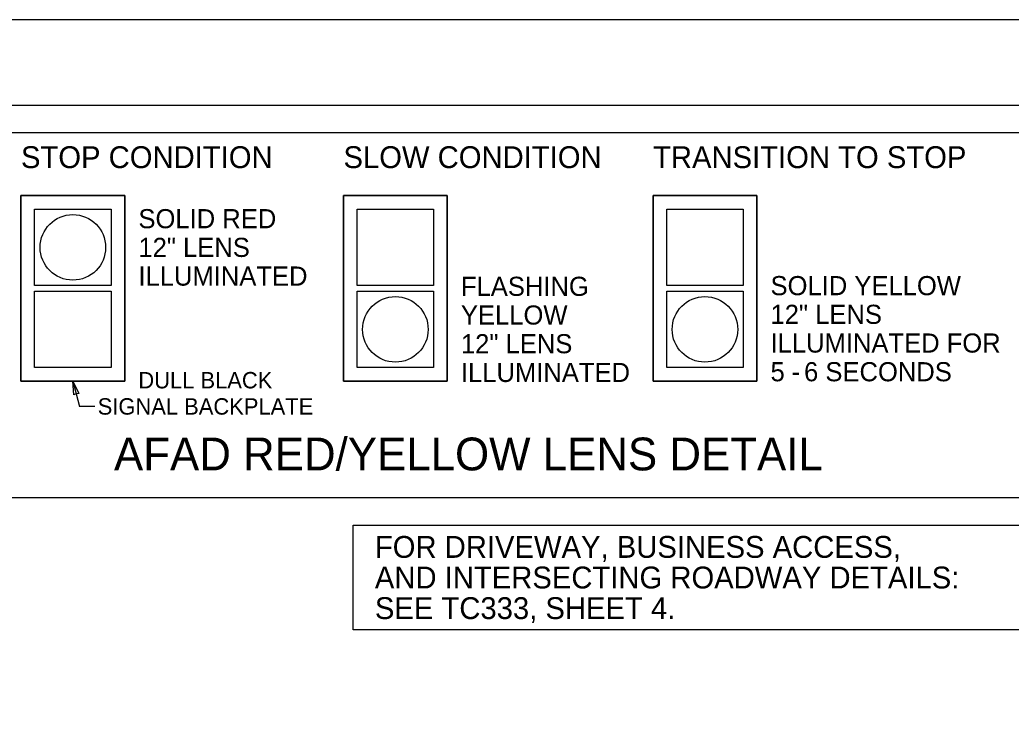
# Model space of a CAD drawing. Extents: x 99999.1 to 100095.7, y 99995 to 100010.7.
# Drawn here: x 100043.854 to 100047.483, y 100008.096 to 100010.687 of the extents above; entities that cross this region are included whole.
import ezdxf

# ---------------------------------------------------------------- set-up
doc = ezdxf.new("R2010")
doc.units = 0
for name, color, linetype in [('SH_GI_PlotLimits', 7, 'Continuous'), ('SH_GI_SheetBorder', 7, 'Continuous'), ('SH_TI_Tables', 7, 'Continuous'), ('TR_WZ_WorkZoneDetails', 7, 'Continuous')]:
    doc.layers.add(name, color=color, linetype=linetype)

msp = doc.modelspace()

# ---------------------------------------------------------------- linework, layer by layer
at = {"layer": 'SH_GI_PlotLimits'}
msp.add_lwpolyline([(100039.0625, 99999.6875), (100056.0625, 99999.6875), (100056.0625, 100010.6875), (100039.0625, 100010.6875)], close=True, dxfattribs=at)
at = {"layer": 'SH_GI_SheetBorder'}
msp.add_line((100040, 100010.375), (100055.75, 100010.375), dxfattribs=at)
at = {"layer": 'SH_TI_Tables'}
msp.add_lwpolyline([(100045.0739, 100008.839), (100047.5374, 100008.839), (100047.5374, 100008.455), (100045.0739, 100008.455)], close=True, dxfattribs=at)
at = {"layer": 'TR_WZ_WorkZoneDetails'}
for p in [(100044.0484, 100009.365), (100044.1292, 100009.273)]:
    msp.add_line(p, (100044.0723, 100009.273), dxfattribs=at)
for points in [[(100043.7984, 100010.275), (100047.5374, 100010.275), (100047.5374, 100008.939), (100043.7984, 100008.939)], [(100044.2384, 100010.045), (100043.8584, 100010.045), (100043.8584, 100009.365), (100044.2384, 100009.365)], [(100045.419, 100010.045), (100045.039, 100010.045), (100045.039, 100009.365), (100045.419, 100009.365)], [(100046.5523, 100010.045), (100046.1723, 100010.045), (100046.1723, 100009.365), (100046.5523, 100009.365)], [(100043.9084, 100009.995), (100044.1884, 100009.995), (100044.1884, 100009.715), (100043.9084, 100009.715)], [(100045.089, 100009.995), (100045.369, 100009.995), (100045.369, 100009.715), (100045.089, 100009.715)], [(100046.2223, 100009.995), (100046.5023, 100009.995), (100046.5023, 100009.715), (100046.2223, 100009.715)], [(100043.9084, 100009.695), (100044.1884, 100009.695), (100044.1884, 100009.415), (100043.9084, 100009.415)], [(100045.089, 100009.695), (100045.369, 100009.695), (100045.369, 100009.415), (100045.089, 100009.415)], [(100046.2223, 100009.695), (100046.5023, 100009.695), (100046.5023, 100009.415), (100046.2223, 100009.415)], [(100044.0484, 100009.365), (100044.07, 100009.3198), (100044.0601, 100009.3196), (100044.0514, 100009.315)]]:
    msp.add_lwpolyline(points, close=True, dxfattribs=at)
for points in [[(100043.8584, 100010.045), (100044.2384, 100010.045), (100044.2384, 100009.365), (100043.8584, 100009.365), (100043.8584, 100010.045)], [(100045.039, 100010.045), (100045.419, 100010.045), (100045.419, 100009.365), (100045.039, 100009.365), (100045.039, 100010.045)], [(100046.1723, 100010.045), (100046.5523, 100010.045), (100046.5523, 100009.365), (100046.1723, 100009.365), (100046.1723, 100010.045)], [(100043.9084, 100009.995), (100044.1884, 100009.995), (100044.1884, 100009.715), (100043.9084, 100009.715), (100043.9084, 100009.995)], [(100045.089, 100009.995), (100045.369, 100009.995), (100045.369, 100009.715), (100045.089, 100009.715), (100045.089, 100009.995)], [(100046.2223, 100009.995), (100046.5023, 100009.995), (100046.5023, 100009.715), (100046.2223, 100009.715), (100046.2223, 100009.995)], [(100043.9084, 100009.695), (100044.1884, 100009.695), (100044.1884, 100009.415), (100043.9084, 100009.415), (100043.9084, 100009.695)], [(100045.089, 100009.695), (100045.369, 100009.695), (100045.369, 100009.415), (100045.089, 100009.415), (100045.089, 100009.695)], [(100046.2223, 100009.695), (100046.5023, 100009.695), (100046.5023, 100009.415), (100046.2223, 100009.415), (100046.2223, 100009.695)]]:
    msp.add_lwpolyline(points, dxfattribs=at)
for centre in [(100044.0484, 100009.855), (100045.229, 100009.555), (100046.3623, 100009.555)]:
    msp.add_circle(centre, 0.12, dxfattribs=at)

# ---------------------------------------------------------------- texts
at = {"layer": 'SH_TI_Tables'}
for s, p in [('FOR DRIVEWAY, BUSINESS ACCESS,', (100045.1539, 100008.719)), ('AND INTERSECTING ROADWAY DETAILS:', (100045.1539, 100008.607)), ('SEE TC333, SHEET 4.', (100045.1539, 100008.495))]:
    msp.add_text(s, height=0.08, rotation=360, dxfattribs=at).set_placement(p)
at = {"layer": 'TR_WZ_WorkZoneDetails'}
for s, height, p in [('STOP CONDITION', 0.08, (100043.8584, 100010.145)), ('SLOW CONDITION', 0.08, (100045.039, 100010.145)), ('TRANSITION TO STOP', 0.08, (100046.1723, 100010.145)), ('SOLID RED', 0.07, (100044.2884, 100009.925)), ('12" LENS ', 0.07, (100044.2884, 100009.82)), ('ILLUMINATED', 0.07, (100044.2884, 100009.715)), ('FLASHING', 0.07, (100045.469, 100009.6775)), ('SOLID YELLOW', 0.07, (100046.6023, 100009.68)), ('YELLOW', 0.07, (100045.469, 100009.5725)), ('12" LENS ', 0.07, (100046.6023, 100009.575)), ('12" LENS ', 0.07, (100045.469, 100009.4675)), ('ILLUMINATED FOR', 0.07, (100046.6023, 100009.47)), ('5', 0.07, (100046.6023, 100009.365)), ('6 SECONDS', 0.07, (100046.7251, 100009.365)), ('DULL BLACK', 0.06, (100044.2881, 100009.339)), ('ILLUMINATED', 0.07, (100045.469, 100009.3625)), ('-', 0.07, (100046.6796, 100009.365)), ('SIGNAL BACKPLATE', 0.06, (100044.1392, 100009.243))]:
    msp.add_text(s, height=height, dxfattribs=at).set_placement(p)
msp.add_text('AFAD RED/YELLOW LENS DETAIL', height=0.12, rotation=360, dxfattribs=at).set_placement((100044.1989, 100009.039))

doc.saveas('drawing.dxf')
